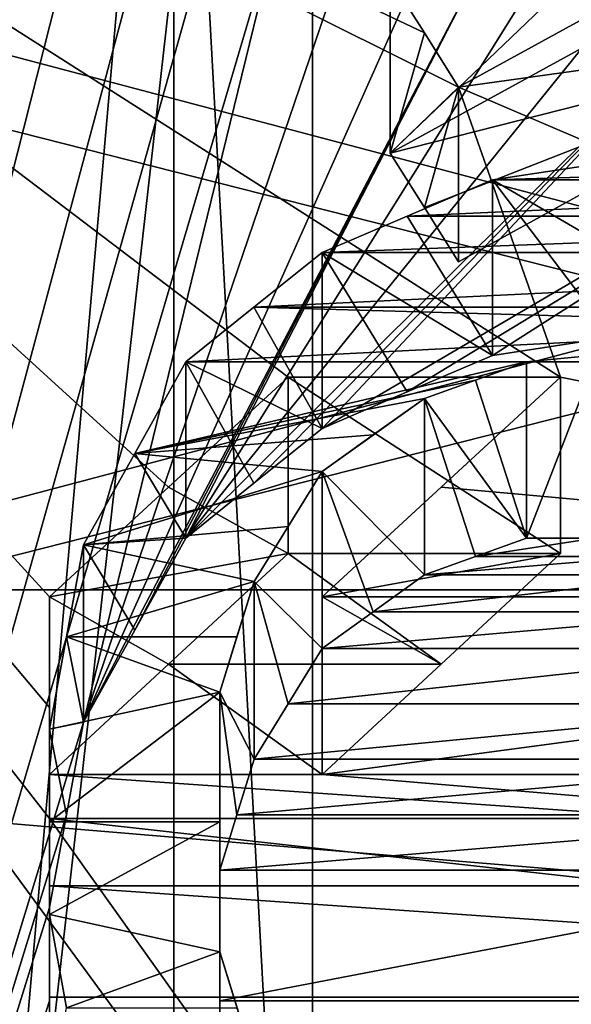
# Model space of a CAD drawing. Header units: millimetres. Extents: x -20 to 172, y -100 to 100.
# Tile 260 of 346: x 117.41 to 119.13, y 2.77 to 5.84. Entities that reach past the tile are written whole.
import ezdxf

# ---------------------------------------------------------------- set-up
doc = ezdxf.new("R2010")
doc.units = ezdxf.units.MM
doc.header["$LTSCALE"] = 37.722908
for name, color, linetype in [('1', 7, 'CONTINUOUS'), ('1803', 7, 'CONTINUOUS'), ('1820', 7, 'CONTINUOUS'), ('2128', 7, 'CONTINUOUS'), ('2324', 7, 'CONTINUOUS'), ('2325', 7, 'CONTINUOUS'), ('2327', 7, 'CONTINUOUS'), ('2328', 7, 'CONTINUOUS'), ('2329', 7, 'CONTINUOUS'), ('2330', 7, 'CONTINUOUS'), ('2331', 7, 'CONTINUOUS'), ('2332', 7, 'CONTINUOUS'), ('2333', 7, 'CONTINUOUS'), ('2406', 7, 'CONTINUOUS'), ('2407', 7, 'CONTINUOUS'), ('3', 7, 'CONTINUOUS'), ('3021', 7, 'CONTINUOUS'), ('3038', 7, 'CONTINUOUS'), ('3252', 7, 'CONTINUOUS'), ('3557', 7, 'CONTINUOUS'), ('3558', 7, 'CONTINUOUS'), ('3570', 7, 'CONTINUOUS'), ('3571', 7, 'CONTINUOUS'), ('3572', 7, 'CONTINUOUS'), ('3573', 7, 'CONTINUOUS'), ('3574', 7, 'CONTINUOUS'), ('3575', 7, 'CONTINUOUS'), ('3576', 7, 'CONTINUOUS'), ('3577', 7, 'CONTINUOUS'), ('3578', 7, 'CONTINUOUS'), ('3579', 7, 'CONTINUOUS'), ('3607', 7, 'CONTINUOUS'), ('3608', 7, 'CONTINUOUS'), ('3624', 7, 'CONTINUOUS'), ('3625', 7, 'CONTINUOUS'), ('3628', 7, 'CONTINUOUS'), ('3629', 7, 'CONTINUOUS'), ('3630', 7, 'CONTINUOUS'), ('3631', 7, 'CONTINUOUS'), ('3635', 7, 'CONTINUOUS'), ('3638', 7, 'CONTINUOUS'), ('43', 7, 'CONTINUOUS'), ('48', 7, 'CONTINUOUS'), ('60', 7, 'CONTINUOUS'), ('71', 7, 'CONTINUOUS'), ('85', 7, 'CONTINUOUS'), ('86', 7, 'CONTINUOUS')]:
    doc.layers.add(name, color=color, linetype=linetype)

msp = doc.modelspace()

# ---------------------------------------------------------------- linework, layer by layer
at = {"layer": '1', "color": 250, "linetype": 'Continuous', "true_color": 0x323232}
for points in [[(157, 0, -29.75), (157, 14.875, -25.7643), (-19.8395, 0, -29.75), (157, 0, -29.75)], [(-19.8395, 0, -29.75), (157, 14.875, -25.7643), (-19.8395, 14.875, -25.7643), (-19.8395, 0, -29.75)]]:
    msp.add_3dface(points, dxfattribs=at)
at = {"layer": '1803', "color": 250, "linetype": 'Continuous', "true_color": 0x323232}
for points in [[(153.1595, 4.0619, -42.0543), (153.1595, 21.125, -36.5896), (86.8405, 4.0619, -42.0543), (153.1595, 4.0619, -42.0543)], [(86.8405, 4.0619, -42.0543), (153.1595, 21.125, -36.5896), (86.8405, 21.125, -36.5896), (86.8405, 4.0619, -42.0543)], [(153.1595, -13.7317, -39.9563), (153.1595, 4.0619, -42.0543), (86.8405, -13.7317, -39.9563), (153.1595, -13.7317, -39.9563)], [(86.8405, -13.7317, -39.9563), (153.1595, 4.0619, -42.0543), (86.8405, 4.0619, -42.0543), (86.8405, -13.7317, -39.9563)]]:
    msp.add_3dface(points, dxfattribs=at)
at = {"layer": '1820', "color": 250, "linetype": 'Continuous', "true_color": 0x323232}
for points in [[(113.7701, -8.8939, -47.4232), (113.7701, 8.1204, -47.5618), (126.2299, -8.8939, -47.4232), (113.7701, -8.8939, -47.4232)], [(126.2299, -8.8939, -47.4232), (113.7701, 8.1204, -47.5618), (117.5, 3.3488, -48.1336), (126.2299, -8.8939, -47.4232)], [(113.7701, 8.1204, -47.5618), (118.5638, 5.9685, -47.8794), (118.6703, 5.7999, -47.9001), (113.7701, 8.1204, -47.5618)], [(118.7766, 5.6312, -47.9203), (113.7701, 8.1204, -47.5618), (118.6703, 5.7999, -47.9001), (118.7766, 5.6312, -47.9203)], [(113.7701, 8.1204, -47.5618), (118.7766, 5.6312, -47.9203), (119.0957, 4.7254, -48.018), (113.7701, 8.1204, -47.5618)], [(117.5, 3.3488, -48.1336), (113.7701, 8.1204, -47.5618), (117.5, 3.6944, -48.1084), (117.5, 3.3488, -48.1336)], [(117.5, 3.6944, -48.1084), (113.7701, 8.1204, -47.5618), (117.5, 4.0399, -48.0806), (117.5, 3.6944, -48.1084)], [(117.5, 4.0399, -48.0806), (113.7701, 8.1204, -47.5618), (117.8714, 4.3824, -48.0506), (117.5, 4.0399, -48.0806)], [(117.8714, 4.3824, -48.0506), (113.7701, 8.1204, -47.5618), (118.2447, 4.7254, -48.018), (117.8714, 4.3824, -48.0506)], [(118.2447, 4.7254, -48.018), (113.7701, 8.1204, -47.5618), (119.0957, 4.7254, -48.018), (118.2447, 4.7254, -48.018)], [(118.7766, 5.6312, -47.9203), (120.1006, 6.3572, -47.8294), (122.5, 4.0399, -48.0806), (118.7766, 5.6312, -47.9203)], [(119.0957, 4.7254, -48.018), (118.7766, 5.6312, -47.9203), (122.5, 4.0399, -48.0806), (119.0957, 4.7254, -48.018)], [(118.7224, 4.3824, -48.0506), (119.0957, 4.7254, -48.018), (122.5, 4.0399, -48.0806), (118.7224, 4.3824, -48.0506)], [(118.3511, 4.0399, -48.0806), (118.7224, 4.3824, -48.0506), (122.5, 4.0399, -48.0806), (118.3511, 4.0399, -48.0806)], [(122.5, 3.3488, -48.1336), (126.2299, -8.8939, -47.4232), (117.5, 3.3488, -48.1336), (122.5, 3.3488, -48.1336)]]:
    msp.add_3dface(points, dxfattribs=at)
at = {"layer": '2128', "color": 250, "linetype": 'Continuous', "true_color": 0x323232}
for points in [[(118.5638, 5.4247, -46.9376), (119.8877, 6.1513, -46.8479), (120.1003, 5.8151, -46.8908), (118.5638, 5.4247, -46.9376)], [(118.6703, 5.2552, -46.9568), (118.5638, 5.4247, -46.9376), (120.1003, 5.8151, -46.8908), (118.6703, 5.2552, -46.9568)], [(118.7766, 5.0858, -46.9755), (118.6703, 5.2552, -46.9568), (120.1003, 5.8151, -46.8908), (118.7766, 5.0858, -46.9755)], [(117.8713, 3.8303, -47.0945), (118.2447, 4.1753, -47.0652), (118.7223, 3.8303, -47.0945), (117.8713, 3.8303, -47.0945)], [(118.2447, 4.1753, -47.0652), (119.0957, 4.1753, -47.0652), (118.7223, 3.8303, -47.0945), (118.2447, 4.1753, -47.0652)], [(117.5, 3.486, -47.1212), (117.8713, 3.8303, -47.0945), (118.3511, 3.486, -47.1212), (117.5, 3.486, -47.1212)], [(117.8713, 3.8303, -47.0945), (118.7223, 3.8303, -47.0945), (118.3511, 3.486, -47.1212), (117.8713, 3.8303, -47.0945)], [(117.5, 3.1386, -47.1456), (117.5, 3.486, -47.1212), (122.5, 3.1386, -47.1456), (117.5, 3.1386, -47.1456)], [(117.5, 3.486, -47.1212), (118.3511, 3.486, -47.1212), (122.5, 3.1386, -47.1456), (117.5, 3.486, -47.1212)], [(118.3511, 3.486, -47.1212), (122.5, 3.486, -47.1212), (122.5, 3.1386, -47.1456), (118.3511, 3.486, -47.1212)], [(122.5, 2.791, -47.1675), (117.5, 2.791, -47.1675), (117.5, 3.1386, -47.1456), (122.5, 2.791, -47.1675)], [(122.5, 2.791, -47.1675), (117.5, 3.1386, -47.1456), (122.5, 3.1386, -47.1456), (122.5, 2.791, -47.1675)]]:
    msp.add_3dface(points, dxfattribs=at)
at = {"layer": '2324', "color": 250, "linetype": 'Continuous', "true_color": 0x323232}
for points in [[(118.6703, 5.7999, -47.9001), (118.5638, 5.9685, -47.8794), (118.5638, 5.4247, -46.9376), (118.6703, 5.7999, -47.9001)], [(118.7766, 5.6312, -47.9203), (118.6703, 5.7999, -47.9001), (118.5638, 5.4247, -46.9376), (118.7766, 5.6312, -47.9203)], [(118.6703, 5.2552, -46.9568), (118.7766, 5.6312, -47.9203), (118.5638, 5.4247, -46.9376), (118.6703, 5.2552, -46.9568)], [(118.7766, 5.0858, -46.9755), (118.7766, 5.6312, -47.9203), (118.6703, 5.2552, -46.9568), (118.7766, 5.0858, -46.9755)]]:
    msp.add_3dface(points, dxfattribs=at)
at = {"layer": '2325', "color": 250, "linetype": 'Continuous', "true_color": 0x323232}
for points in [[(118.5638, 5.9685, -47.8794), (119.888, 6.6918, -47.7837), (118.5638, 5.4247, -46.9376), (118.5638, 5.9685, -47.8794)], [(118.5638, 5.4247, -46.9376), (119.888, 6.6918, -47.7837), (119.8877, 6.1513, -46.8479), (118.5638, 5.4247, -46.9376)]]:
    msp.add_3dface(points, dxfattribs=at)
at = {"layer": '2327', "color": 250, "linetype": 'Continuous', "true_color": 0x323232}
for points in [[(120.1006, 6.3572, -47.8294), (118.7766, 5.6312, -47.9203), (120.1003, 5.8151, -46.8908), (120.1006, 6.3572, -47.8294)], [(118.7766, 5.6312, -47.9203), (118.7766, 5.0858, -46.9755), (120.1003, 5.8151, -46.8908), (118.7766, 5.6312, -47.9203)]]:
    msp.add_3dface(points, dxfattribs=at)
at = {"layer": '2328', "color": 250, "linetype": 'Continuous', "true_color": 0x323232}
for points in [[(122.5, 3.3488, -48.1336), (117.5, 3.3488, -48.1336), (122.5, 2.791, -47.1675), (122.5, 3.3488, -48.1336)], [(122.5, 2.791, -47.1675), (117.5, 3.3488, -48.1336), (117.5, 2.791, -47.1675), (122.5, 2.791, -47.1675)]]:
    msp.add_3dface(points, dxfattribs=at)
at = {"layer": '2329', "color": 250, "linetype": 'Continuous', "true_color": 0x323232}
for points in [[(117.5, 3.6944, -48.1084), (117.5, 4.0399, -48.0806), (117.5, 3.486, -47.1212), (117.5, 3.6944, -48.1084)], [(117.5, 3.3488, -48.1336), (117.5, 3.6944, -48.1084), (117.5, 3.486, -47.1212), (117.5, 3.3488, -48.1336)], [(117.5, 3.1386, -47.1456), (117.5, 3.3488, -48.1336), (117.5, 3.486, -47.1212), (117.5, 3.1386, -47.1456)], [(117.5, 2.791, -47.1675), (117.5, 3.3488, -48.1336), (117.5, 3.1386, -47.1456), (117.5, 2.791, -47.1675)]]:
    msp.add_3dface(points, dxfattribs=at)
at = {"layer": '2330', "color": 250, "linetype": 'Continuous', "true_color": 0x323232}
for points in [[(117.8714, 4.3824, -48.0506), (118.2447, 4.7254, -48.018), (118.2447, 4.1753, -47.0652), (117.8714, 4.3824, -48.0506)], [(117.5, 4.0399, -48.0806), (117.8714, 4.3824, -48.0506), (118.2447, 4.1753, -47.0652), (117.5, 4.0399, -48.0806)], [(117.8713, 3.8303, -47.0945), (117.5, 4.0399, -48.0806), (118.2447, 4.1753, -47.0652), (117.8713, 3.8303, -47.0945)], [(117.5, 3.486, -47.1212), (117.5, 4.0399, -48.0806), (117.8713, 3.8303, -47.0945), (117.5, 3.486, -47.1212)]]:
    msp.add_3dface(points, dxfattribs=at)
at = {"layer": '2331', "color": 250, "linetype": 'Continuous', "true_color": 0x323232}
for points in [[(118.2447, 4.7254, -48.018), (119.0957, 4.7254, -48.018), (119.0957, 4.1753, -47.0652), (118.2447, 4.7254, -48.018)], [(118.2447, 4.1753, -47.0652), (118.2447, 4.7254, -48.018), (119.0957, 4.1753, -47.0652), (118.2447, 4.1753, -47.0652)]]:
    msp.add_3dface(points, dxfattribs=at)
at = {"layer": '2332', "color": 250, "linetype": 'Continuous', "true_color": 0x323232}
for points in [[(119.0957, 4.7254, -48.018), (118.7224, 4.3824, -48.0506), (118.3511, 4.0399, -48.0806), (119.0957, 4.7254, -48.018)], [(119.0957, 4.7254, -48.018), (118.3511, 4.0399, -48.0806), (119.0957, 4.1753, -47.0652), (119.0957, 4.7254, -48.018)], [(119.0957, 4.1753, -47.0652), (118.3511, 4.0399, -48.0806), (118.7223, 3.8303, -47.0945), (119.0957, 4.1753, -47.0652)], [(118.7223, 3.8303, -47.0945), (118.3511, 4.0399, -48.0806), (118.3511, 3.486, -47.1212), (118.7223, 3.8303, -47.0945)]]:
    msp.add_3dface(points, dxfattribs=at)
at = {"layer": '2333', "color": 250, "linetype": 'Continuous', "true_color": 0x323232}
for points in [[(118.3511, 4.0399, -48.0806), (122.5, 4.0399, -48.0806), (118.3511, 3.486, -47.1212), (118.3511, 4.0399, -48.0806)], [(118.3511, 3.486, -47.1212), (122.5, 4.0399, -48.0806), (122.5, 3.486, -47.1212), (118.3511, 3.486, -47.1212)]]:
    msp.add_3dface(points, dxfattribs=at)
at = {"layer": '2406', "color": 250, "linetype": 'Continuous', "true_color": 0x323232}
for points in [[(81.5, 14.6011, -44.9374), (158.5, -4.939, -46.9912), (81.5, -4.939, -46.9912), (81.5, 14.6011, -44.9374)], [(158.5, 14.6011, -44.9374), (158.5, -4.939, -46.9912), (81.5, 14.6011, -44.9374), (158.5, 14.6011, -44.9374)]]:
    msp.add_3dface(points, dxfattribs=at)
at = {"layer": '2407', "color": 250, "linetype": 'Continuous', "true_color": 0x323232}
for points in [[(158.5, 15.2191, -46.8395), (158.5, -5.148, -48.9802), (81.5, 15.2191, -46.8395), (158.5, 15.2191, -46.8395)], [(81.5, 15.2191, -46.8395), (158.5, -5.148, -48.9802), (81.5, -5.148, -48.9802), (81.5, 15.2191, -46.8395)]]:
    msp.add_3dface(points, dxfattribs=at)
at = {"layer": '3', "color": 250, "linetype": 'Continuous', "true_color": 0x323232}
for points in [[(157, 14.875, 25.7643), (157, 0, 29.75), (-19.8395, 14.875, 25.7643), (157, 14.875, 25.7643)], [(-19.8395, 14.875, 25.7643), (157, 0, 29.75), (-19.8395, 0, 29.75), (-19.8395, 14.875, 25.7643)]]:
    msp.add_3dface(points, dxfattribs=at)
at = {"layer": '3021', "color": 250, "linetype": 'Continuous', "true_color": 0x323232}
for points in [[(153.1595, 21.125, 36.5896), (153.1595, 4.0619, 42.0543), (86.8405, 21.125, 36.5896), (153.1595, 21.125, 36.5896)], [(86.8405, 21.125, 36.5896), (153.1595, 4.0619, 42.0543), (86.8405, 4.0619, 42.0543), (86.8405, 21.125, 36.5896)], [(153.1595, 4.0619, 42.0543), (153.1595, -13.7317, 39.9563), (86.8405, 4.0619, 42.0543), (153.1595, 4.0619, 42.0543)], [(86.8405, 4.0619, 42.0543), (153.1595, -13.7317, 39.9563), (86.8405, -13.7317, 39.9563), (86.8405, 4.0619, 42.0543)]]:
    msp.add_3dface(points, dxfattribs=at)
at = {"layer": '3038', "color": 250, "linetype": 'Continuous', "true_color": 0x323232}
for points in [[(113.7701, 8.1204, 47.5618), (113.7701, -8.8939, 47.4232), (117.5, 7.8116, 47.6135), (113.7701, 8.1204, 47.5618)], [(117.5, 7.8116, 47.6135), (113.7701, -8.8939, 47.4232), (117.5533, 7.4809, 47.6665), (117.5, 7.8116, 47.6135)], [(117.5533, 7.4809, 47.6665), (113.7701, -8.8939, 47.4232), (117.6064, 7.1499, 47.7173), (117.5533, 7.4809, 47.6665)], [(117.6064, 7.1499, 47.7173), (113.7701, -8.8939, 47.4232), (117.7662, 6.8723, 47.7581), (117.6064, 7.1499, 47.7173)], [(117.7662, 6.8723, 47.7581), (113.7701, -8.8939, 47.4232), (117.9255, 6.5946, 47.7972), (117.7662, 6.8723, 47.7581)], [(117.9255, 6.5946, 47.7972), (113.7701, -8.8939, 47.4232), (118.0853, 6.4272, 47.82), (117.9255, 6.5946, 47.7972)], [(118.0853, 6.4272, 47.82), (113.7701, -8.8939, 47.4232), (118.2447, 6.2598, 47.8422), (118.0853, 6.4272, 47.82)], [(113.7701, -8.8939, 47.4232), (117.6064, 3.6489, 48.1118), (118.2447, 6.2598, 47.8422), (113.7701, -8.8939, 47.4232)], [(118.2447, 6.2598, 47.8422), (117.6064, 3.6489, 48.1118), (118.4576, 6.1478, 47.8567), (118.2447, 6.2598, 47.8422)], [(118.4576, 6.1478, 47.8567), (117.6064, 3.6489, 48.1118), (118.6702, 6.0358, 47.871), (118.4576, 6.1478, 47.8567)], [(118.6702, 6.0358, 47.871), (117.6064, 3.6489, 48.1118), (118.8298, 5.9797, 47.878), (118.6702, 6.0358, 47.871)], [(117.6064, 3.6489, 48.1118), (117.7657, 3.936, 48.0892), (118.8298, 5.9797, 47.878), (117.6064, 3.6489, 48.1118)], [(117.7657, 3.936, 48.0892), (117.9255, 4.2232, 48.0648), (118.8298, 5.9797, 47.878), (117.7657, 3.936, 48.0892)], [(117.9255, 4.2232, 48.0648), (118.9894, 5.9236, 47.885), (118.8298, 5.9797, 47.878), (117.9255, 4.2232, 48.0648)], [(118.9894, 5.9236, 47.885), (117.9255, 4.2232, 48.0648), (119.2554, 5.8674, 47.8919), (118.9894, 5.9236, 47.885)], [(119.2554, 5.8674, 47.8919), (117.9255, 4.2232, 48.0648), (119.5213, 5.8113, 47.8988), (119.2554, 5.8674, 47.8919)], [(117.9255, 4.2232, 48.0648), (118.1381, 4.3946, 48.0495), (119.5213, 5.8113, 47.8988), (117.9255, 4.2232, 48.0648)], [(118.1381, 4.3946, 48.0495), (118.3511, 4.566, 48.0335), (119.5213, 5.8113, 47.8988), (118.1381, 4.3946, 48.0495)], [(118.3511, 4.566, 48.0335), (118.6168, 4.6798, 48.0225), (120.4787, 5.8113, 47.8988), (118.3511, 4.566, 48.0335)], [(119.5213, 5.8113, 47.8988), (118.3511, 4.566, 48.0335), (120.4787, 5.8113, 47.8988), (119.5213, 5.8113, 47.8988)], [(118.6168, 4.6798, 48.0225), (118.883, 4.7937, 48.0113), (120.4787, 5.8113, 47.8988), (118.6168, 4.6798, 48.0225)], [(118.883, 4.7937, 48.0113), (119.2552, 4.8505, 48.0056), (120.4787, 5.8113, 47.8988), (118.883, 4.7937, 48.0113)], [(118.9894, 4.2232, 48.0648), (118.8297, 4.1659, 48.0698), (119.2021, 4.2232, 48.0648), (118.9894, 4.2232, 48.0648)], [(119.2021, 4.2232, 48.0648), (118.8297, 4.1659, 48.0698), (119.3618, 4.1659, 48.0698), (119.2021, 4.2232, 48.0648)], [(118.8297, 4.1659, 48.0698), (118.6702, 4.1087, 48.0747), (119.3618, 4.1659, 48.0698), (118.8297, 4.1659, 48.0698)], [(119.3618, 4.1659, 48.0698), (118.6702, 4.1087, 48.0747), (119.5213, 4.1087, 48.0747), (119.3618, 4.1659, 48.0698)], [(118.6702, 4.1087, 48.0747), (118.5105, 3.9939, 48.0844), (119.5213, 4.1087, 48.0747), (118.6702, 4.1087, 48.0747)], [(119.5213, 4.1087, 48.0747), (118.5105, 3.9939, 48.0844), (119.681, 3.9939, 48.0844), (119.5213, 4.1087, 48.0747)], [(118.5105, 3.9939, 48.0844), (118.3511, 3.8791, 48.0938), (119.681, 3.9939, 48.0844), (118.5105, 3.9939, 48.0844)], [(119.681, 3.9939, 48.0844), (118.3511, 3.8791, 48.0938), (119.8404, 3.8791, 48.0938), (119.681, 3.9939, 48.0844)], [(118.3511, 3.8791, 48.0938), (118.2446, 3.7063, 48.1074), (119.8404, 3.8791, 48.0938), (118.3511, 3.8791, 48.0938)], [(119.8404, 3.8791, 48.0938), (118.2446, 3.7063, 48.1074), (119.9469, 3.7063, 48.1074), (119.8404, 3.8791, 48.0938)], [(118.2446, 3.7063, 48.1074), (118.1383, 3.5336, 48.1204), (119.9469, 3.7063, 48.1074), (118.2446, 3.7063, 48.1074)], [(119.9469, 3.7063, 48.1074), (118.1383, 3.5336, 48.1204), (120.0532, 3.5336, 48.1204), (119.9469, 3.7063, 48.1074)], [(117.6064, 3.6489, 48.1118), (113.7701, -8.8939, 47.4232), (117.5531, 3.3599, 48.1329), (117.6064, 3.6489, 48.1118)], [(118.1383, 3.5336, 48.1204), (118.0851, 3.3602, 48.1329), (120.0532, 3.5336, 48.1204), (118.1383, 3.5336, 48.1204)], [(120.0532, 3.5336, 48.1204), (118.0851, 3.3602, 48.1329), (120.1064, 3.3602, 48.1329), (120.0532, 3.5336, 48.1204)], [(117.5531, 3.3599, 48.1329), (113.7701, -8.8939, 47.4232), (117.5, 3.0708, 48.1522), (117.5531, 3.3599, 48.1329)], [(118.0851, 3.3602, 48.1329), (118.0319, 3.1868, 48.1446), (120.1064, 3.3602, 48.1329), (118.0851, 3.3602, 48.1329)], [(120.1064, 3.3602, 48.1329), (118.0319, 3.1868, 48.1446), (120.1596, 3.1868, 48.1446), (120.1064, 3.3602, 48.1329)], [(120.1596, 3.1868, 48.1446), (118.0319, 3.1868, 48.1446), (118.0319, 2.7795, 48.1699), (120.1596, 3.1868, 48.1446)], [(120.1596, 2.7795, 48.1699), (120.1596, 3.1868, 48.1446), (118.0319, 2.7795, 48.1699), (120.1596, 2.7795, 48.1699)], [(117.5, 3.0708, 48.1522), (113.7701, -8.8939, 47.4232), (117.5, 2.7799, 48.1699), (117.5, 3.0708, 48.1522)], [(117.5, 2.7799, 48.1699), (113.7701, -8.8939, 47.4232), (117.5, 2.4888, 48.1858), (117.5, 2.7799, 48.1699)], [(120.1596, 2.3719, 48.1917), (120.1596, 2.7795, 48.1699), (118.0319, 2.3719, 48.1917), (120.1596, 2.3719, 48.1917)], [(118.0319, 2.3719, 48.1917), (120.1596, 2.7795, 48.1699), (118.0319, 2.7795, 48.1699), (118.0319, 2.3719, 48.1917)]]:
    msp.add_3dface(points, dxfattribs=at)
at = {"layer": '3252', "color": 250, "linetype": 'Continuous', "true_color": 0x323232}
for points in [[(119.2552, 5.3977, 48.9533), (118.883, 5.3412, 48.9595), (120.7448, 5.3977, 48.9533), (119.2552, 5.3977, 48.9533)], [(120.7448, 5.3977, 48.9533), (118.883, 5.3412, 48.9595), (121.117, 5.3412, 48.9595), (120.7448, 5.3977, 48.9533)], [(118.883, 5.3412, 48.9595), (118.6168, 5.2279, 48.9717), (121.117, 5.3412, 48.9595), (118.883, 5.3412, 48.9595)], [(121.117, 5.3412, 48.9595), (118.6168, 5.2279, 48.9717), (121.3832, 5.2279, 48.9717), (121.117, 5.3412, 48.9595)], [(118.6168, 5.2279, 48.9717), (118.3511, 5.1146, 48.9837), (121.3832, 5.2279, 48.9717), (118.6168, 5.2279, 48.9717)], [(121.3832, 5.2279, 48.9717), (118.3511, 5.1146, 48.9837), (121.6489, 5.1146, 48.9837), (121.3832, 5.2279, 48.9717)], [(118.3511, 5.1146, 48.9837), (118.1381, 4.9441, 49.0012), (121.6489, 5.1146, 48.9837), (118.3511, 5.1146, 48.9837)], [(121.6489, 5.1146, 48.9837), (118.1381, 4.9441, 49.0012), (121.8619, 4.9441, 49.0012), (121.6489, 5.1146, 48.9837)], [(117.9255, 4.7736, 49.0181), (120.1596, 4.8874, 49.0069), (118.1381, 4.9441, 49.0012), (117.9255, 4.7736, 49.0181)], [(118.1381, 4.9441, 49.0012), (120.1596, 4.8874, 49.0069), (121.8619, 4.9441, 49.0012), (118.1381, 4.9441, 49.0012)], [(120.1596, 4.8874, 49.0069), (117.9255, 4.7736, 49.0181), (118.9894, 4.7736, 49.0181), (120.1596, 4.8874, 49.0069)], [(119.2021, 4.7736, 49.0181), (120.1596, 4.8874, 49.0069), (118.9894, 4.7736, 49.0181), (119.2021, 4.7736, 49.0181)], [(117.9255, 4.7736, 49.0181), (117.7657, 4.4879, 49.0451), (118.9894, 4.7736, 49.0181), (117.9255, 4.7736, 49.0181)], [(118.9894, 4.7736, 49.0181), (117.7657, 4.4879, 49.0451), (118.8297, 4.7166, 49.0236), (118.9894, 4.7736, 49.0181)], [(118.8297, 4.7166, 49.0236), (117.7657, 4.4879, 49.0451), (118.6702, 4.6596, 49.0291), (118.8297, 4.7166, 49.0236)], [(118.6702, 4.6596, 49.0291), (117.7657, 4.4879, 49.0451), (118.5105, 4.5455, 49.0398), (118.6702, 4.6596, 49.0291)], [(118.5105, 4.5455, 49.0398), (117.7657, 4.4879, 49.0451), (118.3511, 4.4313, 49.0502), (118.5105, 4.5455, 49.0398)], [(117.7657, 4.4879, 49.0451), (117.6064, 4.2024, 49.0704), (118.3511, 4.4313, 49.0502), (117.7657, 4.4879, 49.0451)], [(118.3511, 4.4313, 49.0502), (117.6064, 4.2024, 49.0704), (118.2446, 4.2595, 49.0655), (118.3511, 4.4313, 49.0502)], [(118.2446, 4.2595, 49.0655), (117.6064, 4.2024, 49.0704), (118.1383, 4.0877, 49.0801), (118.2446, 4.2595, 49.0655)], [(117.6064, 4.2024, 49.0704), (117.5531, 3.915, 49.0942), (118.1383, 4.0877, 49.0801), (117.6064, 4.2024, 49.0704)], [(118.1383, 4.0877, 49.0801), (117.5531, 3.915, 49.0942), (118.0851, 3.9152, 49.0941), (118.1383, 4.0877, 49.0801)], [(117.5531, 3.915, 49.0942), (117.5, 3.6274, 49.1162), (118.0319, 3.7427, 49.1076), (117.5531, 3.915, 49.0942)], [(118.0851, 3.9152, 49.0941), (117.5531, 3.915, 49.0942), (118.0319, 3.7427, 49.1076), (118.0851, 3.9152, 49.0941)], [(117.5, 3.6274, 49.1162), (117.5, 3.3381, 49.1367), (118.0319, 3.7427, 49.1076), (117.5, 3.6274, 49.1162)], [(118.0319, 3.7427, 49.1076), (117.5, 3.3381, 49.1367), (118.0319, 3.3377, 49.1368), (118.0319, 3.7427, 49.1076)], [(117.5, 3.3381, 49.1367), (117.5, 3.0487, 49.1555), (118.0319, 3.3377, 49.1368), (117.5, 3.3381, 49.1367)], [(118.0319, 3.3377, 49.1368), (117.5, 3.0487, 49.1555), (118.0319, 2.9325, 49.1626), (118.0319, 3.3377, 49.1368)], [(117.5, 3.0487, 49.1555), (117.5533, 2.7575, 49.1727), (118.0319, 2.9325, 49.1626), (117.5, 3.0487, 49.1555)], [(118.0319, 2.9325, 49.1626), (117.5533, 2.7575, 49.1727), (118.0852, 2.7578, 49.1727), (118.0319, 2.9325, 49.1626)]]:
    msp.add_3dface(points, dxfattribs=at)
at = {"layer": '3557', "color": 250, "linetype": 'Continuous', "true_color": 0x323232}
for points in [[(119.6277, 4.9074, 47.9998), (118.883, 5.3412, 48.9595), (119.2552, 5.3977, 48.9533), (119.6277, 4.9074, 47.9998)], [(119.6277, 4.9074, 47.9998), (119.2552, 4.8505, 48.0056), (118.883, 5.3412, 48.9595), (119.6277, 4.9074, 47.9998)], [(119.2552, 4.8505, 48.0056), (118.883, 4.7937, 48.0113), (118.883, 5.3412, 48.9595), (119.2552, 4.8505, 48.0056)]]:
    msp.add_3dface(points, dxfattribs=at)
at = {"layer": '3558', "color": 250, "linetype": 'Continuous', "true_color": 0x323232}
for points in [[(118.883, 4.7937, 48.0113), (118.6168, 5.2279, 48.9717), (118.883, 5.3412, 48.9595), (118.883, 4.7937, 48.0113)], [(118.883, 4.7937, 48.0113), (118.3511, 5.1146, 48.9837), (118.6168, 5.2279, 48.9717), (118.883, 4.7937, 48.0113)], [(118.883, 4.7937, 48.0113), (118.6168, 4.6798, 48.0225), (118.3511, 5.1146, 48.9837), (118.883, 4.7937, 48.0113)], [(118.6168, 4.6798, 48.0225), (118.3511, 4.566, 48.0335), (118.3511, 5.1146, 48.9837), (118.6168, 4.6798, 48.0225)]]:
    msp.add_3dface(points, dxfattribs=at)
at = {"layer": '3570', "color": 250, "linetype": 'Continuous', "true_color": 0x323232}
msp.add_3dface([(117.5, 2.4888, 48.1858), (117.5533, 2.7575, 49.1727), (117.5, 3.0487, 49.1555), (117.5, 2.4888, 48.1858)], dxfattribs=at)
at = {"layer": '3571', "color": 250, "linetype": 'Continuous', "true_color": 0x323232}
for points in [[(117.5, 3.0708, 48.1522), (117.5, 3.3381, 49.1367), (117.5, 3.6274, 49.1162), (117.5, 3.0708, 48.1522)], [(117.5, 3.0708, 48.1522), (117.5, 3.0487, 49.1555), (117.5, 3.3381, 49.1367), (117.5, 3.0708, 48.1522)], [(117.5, 3.0708, 48.1522), (117.5, 2.7799, 48.1699), (117.5, 3.0487, 49.1555), (117.5, 3.0708, 48.1522)], [(117.5, 2.7799, 48.1699), (117.5, 2.4888, 48.1858), (117.5, 3.0487, 49.1555), (117.5, 2.7799, 48.1699)]]:
    msp.add_3dface(points, dxfattribs=at)
at = {"layer": '3572', "color": 250, "linetype": 'Continuous', "true_color": 0x323232}
for points in [[(117.6064, 3.6489, 48.1118), (117.5531, 3.915, 49.0942), (117.6064, 4.2024, 49.0704), (117.6064, 3.6489, 48.1118)], [(117.6064, 3.6489, 48.1118), (117.5, 3.6274, 49.1162), (117.5531, 3.915, 49.0942), (117.6064, 3.6489, 48.1118)], [(117.6064, 3.6489, 48.1118), (117.5531, 3.3599, 48.1329), (117.5, 3.6274, 49.1162), (117.6064, 3.6489, 48.1118)], [(117.5531, 3.3599, 48.1329), (117.5, 3.0708, 48.1522), (117.5, 3.6274, 49.1162), (117.5531, 3.3599, 48.1329)]]:
    msp.add_3dface(points, dxfattribs=at)
at = {"layer": '3573', "color": 250, "linetype": 'Continuous', "true_color": 0x323232}
for points in [[(117.9255, 4.2232, 48.0648), (117.7657, 4.4879, 49.0451), (117.9255, 4.7736, 49.0181), (117.9255, 4.2232, 48.0648)], [(117.9255, 4.2232, 48.0648), (117.6064, 4.2024, 49.0704), (117.7657, 4.4879, 49.0451), (117.9255, 4.2232, 48.0648)], [(117.9255, 4.2232, 48.0648), (117.7657, 3.936, 48.0892), (117.6064, 4.2024, 49.0704), (117.9255, 4.2232, 48.0648)], [(117.7657, 3.936, 48.0892), (117.6064, 3.6489, 48.1118), (117.6064, 4.2024, 49.0704), (117.7657, 3.936, 48.0892)]]:
    msp.add_3dface(points, dxfattribs=at)
at = {"layer": '3574', "color": 250, "linetype": 'Continuous', "true_color": 0x323232}
for points in [[(118.3511, 4.566, 48.0335), (118.1381, 4.9441, 49.0012), (118.3511, 5.1146, 48.9837), (118.3511, 4.566, 48.0335)], [(118.3511, 4.566, 48.0335), (117.9255, 4.7736, 49.0181), (118.1381, 4.9441, 49.0012), (118.3511, 4.566, 48.0335)], [(118.3511, 4.566, 48.0335), (118.1381, 4.3946, 48.0495), (117.9255, 4.7736, 49.0181), (118.3511, 4.566, 48.0335)], [(118.1381, 4.3946, 48.0495), (117.9255, 4.2232, 48.0648), (117.9255, 4.7736, 49.0181), (118.1381, 4.3946, 48.0495)]]:
    msp.add_3dface(points, dxfattribs=at)
at = {"layer": '3575', "color": 250, "linetype": 'Continuous', "true_color": 0x323232}
for points in [[(118.1383, 3.5336, 48.1204), (118.1383, 4.0877, 49.0801), (118.0319, 3.7427, 49.1076), (118.1383, 3.5336, 48.1204)], [(118.1383, 4.0877, 49.0801), (118.0851, 3.9152, 49.0941), (118.0319, 3.7427, 49.1076), (118.1383, 4.0877, 49.0801)], [(118.0319, 3.1868, 48.1446), (118.0851, 3.3602, 48.1329), (118.0319, 3.7427, 49.1076), (118.0319, 3.1868, 48.1446)], [(118.0851, 3.3602, 48.1329), (118.1383, 3.5336, 48.1204), (118.0319, 3.7427, 49.1076), (118.0851, 3.3602, 48.1329)]]:
    msp.add_3dface(points, dxfattribs=at)
at = {"layer": '3576', "color": 250, "linetype": 'Continuous', "true_color": 0x323232}
for points in [[(118.3511, 3.8791, 48.0938), (118.3511, 4.4313, 49.0502), (118.1383, 4.0877, 49.0801), (118.3511, 3.8791, 48.0938)], [(118.3511, 4.4313, 49.0502), (118.2446, 4.2595, 49.0655), (118.1383, 4.0877, 49.0801), (118.3511, 4.4313, 49.0502)], [(118.1383, 3.5336, 48.1204), (118.2446, 3.7063, 48.1074), (118.1383, 4.0877, 49.0801), (118.1383, 3.5336, 48.1204)], [(118.2446, 3.7063, 48.1074), (118.3511, 3.8791, 48.0938), (118.1383, 4.0877, 49.0801), (118.2446, 3.7063, 48.1074)]]:
    msp.add_3dface(points, dxfattribs=at)
at = {"layer": '3577', "color": 250, "linetype": 'Continuous', "true_color": 0x323232}
for points in [[(118.6702, 4.1087, 48.0747), (118.6702, 4.6596, 49.0291), (118.3511, 4.4313, 49.0502), (118.6702, 4.1087, 48.0747)], [(118.6702, 4.6596, 49.0291), (118.5105, 4.5455, 49.0398), (118.3511, 4.4313, 49.0502), (118.6702, 4.6596, 49.0291)], [(118.3511, 3.8791, 48.0938), (118.5105, 3.9939, 48.0844), (118.3511, 4.4313, 49.0502), (118.3511, 3.8791, 48.0938)], [(118.5105, 3.9939, 48.0844), (118.6702, 4.1087, 48.0747), (118.3511, 4.4313, 49.0502), (118.5105, 3.9939, 48.0844)]]:
    msp.add_3dface(points, dxfattribs=at)
at = {"layer": '3578', "color": 250, "linetype": 'Continuous', "true_color": 0x323232}
for points in [[(118.9894, 4.7736, 49.0181), (118.8297, 4.7166, 49.0236), (118.9894, 4.2232, 48.0648), (118.9894, 4.7736, 49.0181)], [(118.6702, 4.6596, 49.0291), (118.9894, 4.2232, 48.0648), (118.8297, 4.7166, 49.0236), (118.6702, 4.6596, 49.0291)], [(118.6702, 4.1087, 48.0747), (118.8297, 4.1659, 48.0698), (118.6702, 4.6596, 49.0291), (118.6702, 4.1087, 48.0747)], [(118.8297, 4.1659, 48.0698), (118.9894, 4.2232, 48.0648), (118.6702, 4.6596, 49.0291), (118.8297, 4.1659, 48.0698)]]:
    msp.add_3dface(points, dxfattribs=at)
at = {"layer": '3579', "color": 250, "linetype": 'Continuous', "true_color": 0x323232}
for points in [[(118.9894, 4.2232, 48.0648), (119.2021, 4.2232, 48.0648), (119.2021, 4.7736, 49.0181), (118.9894, 4.2232, 48.0648)], [(118.9894, 4.2232, 48.0648), (119.2021, 4.7736, 49.0181), (118.9894, 4.7736, 49.0181), (118.9894, 4.2232, 48.0648)]]:
    msp.add_3dface(points, dxfattribs=at)
at = {"layer": '3607', "color": 250, "linetype": 'Continuous', "true_color": 0x323232}
for points in [[(118.0319, 2.3719, 48.1917), (118.0319, 2.9325, 49.1626), (118.1383, 2.583, 49.1822), (118.0319, 2.3719, 48.1917)], [(118.0319, 2.9325, 49.1626), (118.0852, 2.7578, 49.1727), (118.1383, 2.583, 49.1822), (118.0319, 2.9325, 49.1626)]]:
    msp.add_3dface(points, dxfattribs=at)
at = {"layer": '3608', "color": 250, "linetype": 'Continuous', "true_color": 0x323232}
for points in [[(118.0319, 3.1868, 48.1446), (118.0319, 3.7427, 49.1076), (118.0319, 2.9325, 49.1626), (118.0319, 3.1868, 48.1446)], [(118.0319, 3.7427, 49.1076), (118.0319, 3.3377, 49.1368), (118.0319, 2.9325, 49.1626), (118.0319, 3.7427, 49.1076)], [(118.0319, 2.7795, 48.1699), (118.0319, 3.1868, 48.1446), (118.0319, 2.9325, 49.1626), (118.0319, 2.7795, 48.1699)], [(118.0319, 2.3719, 48.1917), (118.0319, 2.7795, 48.1699), (118.0319, 2.9325, 49.1626), (118.0319, 2.3719, 48.1917)]]:
    msp.add_3dface(points, dxfattribs=at)
at = {"layer": '3624', "color": 250, "linetype": 'Continuous', "true_color": 0x323232}
for points in [[(81.5, -4.939, 46.9912), (158.5, 14.6011, 44.9374), (81.5, 14.6011, 44.9374), (81.5, -4.939, 46.9912)], [(158.5, -4.939, 46.9912), (158.5, 14.6011, 44.9374), (81.5, -4.939, 46.9912), (158.5, -4.939, 46.9912)]]:
    msp.add_3dface(points, dxfattribs=at)
at = {"layer": '3625', "color": 250, "linetype": 'Continuous', "true_color": 0x323232}
for points in [[(158.5, -5.148, 48.9802), (158.5, 15.2191, 46.8395), (81.5, -5.148, 48.9802), (158.5, -5.148, 48.9802)], [(81.5, -5.148, 48.9802), (158.5, 15.2191, 46.8395), (81.5, 15.2191, 46.8395), (81.5, -5.148, 48.9802)]]:
    msp.add_3dface(points, dxfattribs=at)
at = {"layer": '3628', "color": 150, "linetype": 'Continuous', "true_color": 0x378cff}
for points in [[(72, -10.0141, -43.8712), (72, 10.0141, -43.8712), (172, -10.0141, -43.8712), (72, -10.0141, -43.8712)], [(72, 10.0141, -43.8712), (172, 10.0141, -43.8712), (172, -10.0141, -43.8712), (72, 10.0141, -43.8712)]]:
    msp.add_3dface(points, dxfattribs=at)
at = {"layer": '3629', "color": 150, "linetype": 'Continuous', "true_color": 0x378cff}
for points in [[(72, 10.0141, 43.8712), (72, -10.0141, 43.8712), (172, 10.0141, 43.8712), (72, 10.0141, 43.8712)], [(72, -10.0141, 43.8712), (172, -10.0141, 43.8712), (172, 10.0141, 43.8712), (72, -10.0141, 43.8712)]]:
    msp.add_3dface(points, dxfattribs=at)
at = {"layer": '3630', "color": 150, "linetype": 'Continuous', "true_color": 0x378cff}
for points in [[(72, -8.836, 38.7099), (72, 8.836, 38.7099), (172, -8.836, 38.7099), (72, -8.836, 38.7099)], [(72, 8.836, 38.7099), (172, 8.836, 38.7099), (172, -8.836, 38.7099), (72, 8.836, 38.7099)]]:
    msp.add_3dface(points, dxfattribs=at)
at = {"layer": '3631', "color": 150, "linetype": 'Continuous', "true_color": 0x378cff}
for points in [[(72, 8.836, -38.7099), (72, -8.836, -38.7099), (172, 8.836, -38.7099), (72, 8.836, -38.7099)], [(72, -8.836, -38.7099), (172, -8.836, -38.7099), (172, 8.836, -38.7099), (72, -8.836, -38.7099)]]:
    msp.add_3dface(points, dxfattribs=at)
at = {"layer": '3635', "color": 7, "linetype": 'Continuous', "true_color": 0xf5f5f5}
for points in [[(120, 24.7485, 89.9434), (114.3575, -25.2677, 63.7649), (114.3566, 23.5797, 91.9678), (120, 24.7485, 89.9434)], [(120, -24.0994, 61.7414), (114.3575, -25.2677, 63.7649), (120, 24.7485, 89.9434), (120, -24.0994, 61.7414)]]:
    msp.add_3dface(points, dxfattribs=at)
at = {"layer": '3638', "color": 7, "linetype": 'Continuous', "true_color": 0xf5f5f5}
for points in [[(114.3575, -30.9118, 73.5408), (120, -32.0801, 75.5643), (114.3566, 17.9363, 101.7425), (114.3575, -30.9118, 73.5408)], [(114.3566, 17.9363, 101.7425), (120, -32.0801, 75.5643), (120, 16.7675, 103.7669), (114.3566, 17.9363, 101.7425)]]:
    msp.add_3dface(points, dxfattribs=at)
at = {"layer": '43', "color": 250, "linetype": 'Continuous', "true_color": 0x323232}
for points in [[(118.3207, 9.1234, 34.0489), (118.3207, 0, 35.25), (128.9793, 9.1234, 34.0489), (118.3207, 9.1234, 34.0489)], [(128.9793, 9.1234, 34.0489), (118.3207, 0, 35.25), (128.9793, 0, 35.25), (128.9793, 9.1234, 34.0489)]]:
    msp.add_3dface(points, dxfattribs=at)
at = {"layer": '48', "color": 250, "linetype": 'Continuous', "true_color": 0x323232}
for points in [[(118.3207, 0, -35.25), (118.3207, 9.1234, -34.0489), (128.9793, 0, -35.25), (118.3207, 0, -35.25)], [(128.9793, 0, -35.25), (118.3207, 9.1234, -34.0489), (128.9793, 9.1234, -34.0489), (128.9793, 0, -35.25)]]:
    msp.add_3dface(points, dxfattribs=at)
at = {"layer": '60', "color": 250, "linetype": 'Continuous', "true_color": 0x323232}
for points in [[(116.4443, -8.4558, 37.0473), (117.8877, 7.8995, 34.6099), (116.4443, 8.4558, 37.0473), (116.4443, -8.4558, 37.0473)], [(117.8877, -7.8995, 34.6099), (117.8877, 7.8995, 34.6099), (116.4443, -8.4558, 37.0473), (117.8877, -7.8995, 34.6099)]]:
    msp.add_3dface(points, dxfattribs=at)
at = {"layer": '71', "color": 250, "linetype": 'Continuous', "true_color": 0x323232}
for points in [[(117.8877, 7.8995, -34.6099), (117.8877, -7.8995, -34.6099), (116.4443, 8.4558, -37.0473), (117.8877, 7.8995, -34.6099)], [(116.4443, 8.4558, -37.0473), (117.8877, -7.8995, -34.6099), (116.4443, -8.4558, -37.0473), (116.4443, 8.4558, -37.0473)]]:
    msp.add_3dface(points, dxfattribs=at)
at = {"layer": '85', "color": 250, "linetype": 'Continuous', "true_color": 0x323232}
for points in [[(117.8877, 7.8995, -34.6099), (118.3207, 9.1234, -34.0489), (118.3207, 0, -35.25), (117.8877, 7.8995, -34.6099)], [(117.8877, -7.8995, -34.6099), (117.8877, 7.8995, -34.6099), (118.3207, 0, -35.25), (117.8877, -7.8995, -34.6099)]]:
    msp.add_3dface(points, dxfattribs=at)
at = {"layer": '86', "color": 250, "linetype": 'Continuous', "true_color": 0x323232}
for points in [[(117.8877, 7.8995, 34.6099), (118.3207, 0, 35.25), (118.3207, 9.1234, 34.0489), (117.8877, 7.8995, 34.6099)], [(117.8877, 7.8995, 34.6099), (117.8877, -7.8995, 34.6099), (118.3207, 0, 35.25), (117.8877, 7.8995, 34.6099)]]:
    msp.add_3dface(points, dxfattribs=at)

doc.saveas('drawing.dxf')
